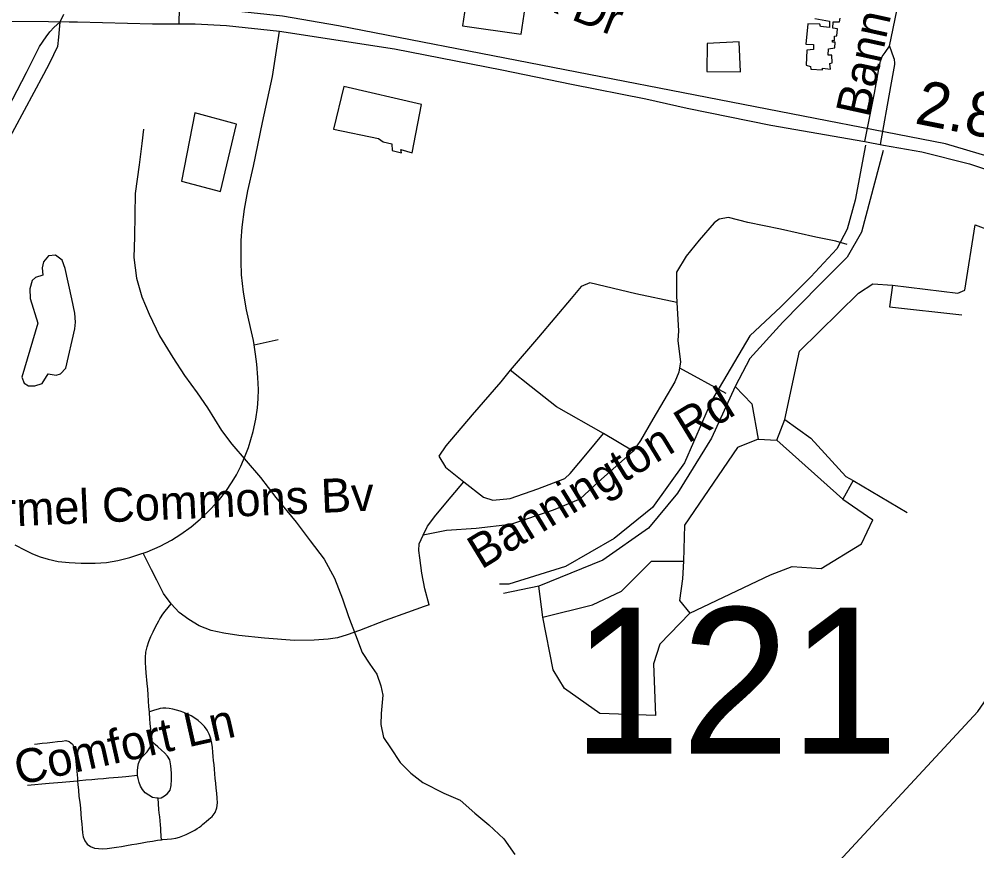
# Model space of a CAD drawing. Extents: x 1383679 to 1536984, y 460658 to 651027.
# Drawn here: x 1447926 to 1450610, y 489649 to 491982 of the extents above; entities that cross this region are included whole.
import ezdxf

# ---------------------------------------------------------------- set-up
doc = ezdxf.new("R2010")
doc.units = 0
for name, color, linetype in [('Exist Cultural Warehouse Building Footprint', 7, 'Continuous'), ('Exist Hydrographic Creek Single Shore', 7, 'Continuous'), ('Exist Hydrographic Misc Water Feature', 7, 'Continuous'), ('Exist Road Non-System Type 51', 7, 'Continuous'), ('Exist Road Non-System Type 51 Label', 7, 'Continuous'), ('Exist Road Primary NC UnDivided 4 Lane Attributed', 7, 'Continuous'), ('Exist Road Secondary Mileage Hundredths English Label', 7, 'Continuous'), ('Exist Road Secondary Structure Standard Bridge Number Label', 7, 'Continuous')]:
    doc.layers.add(name, color=color, linetype=linetype)

msp = doc.modelspace()

# ---------------------------------------------------------------- linework, layer by layer
at = {"layer": 'Exist Cultural Warehouse Building Footprint'}
for points in [[(1449179.7, 492038.6), (1449168.9, 491962.9), (1449333.4, 491939.2), (1449344.3, 492014.9), (1449179.7, 492038.6)], [(1450156, 491983.2), (1450196.9, 491976.3), (1450196.9, 491958.4), (1450172.3, 491961.4), (1450170.3, 491967.4), (1450136.5, 491968.4), (1450131.4, 491911.8), (1450152.9, 491910.8), (1450152.9, 491896.9), (1450133.5, 491895), (1450132.4, 491852.3), (1450143.7, 491849.3), (1450144.7, 491841.4), (1450177.4, 491839.4), (1450177.4, 491844.4), (1450199.9, 491841.4), (1450197.9, 491857.3), (1450205, 491859.2), (1450204, 491881.1), (1450193.8, 491881.1), (1450194.8, 491898.9), (1450212.2, 491900.9), (1450213.2, 491916.8), (1450206.1, 491916.8), (1450206.1, 491922.7), (1450211.2, 491921.7), (1450211.2, 491933.6), (1450218.3, 491934.6), (1450219.4, 491954.5), (1450207.1, 491956.4), (1450208.1, 491974.3), (1450225.5, 491974.3), (1450227.5, 491984.2)], [(1449854.3, 491913.8), (1449853.3, 491835.4), (1449947.4, 491834.4), (1449944.3, 491917.8), (1449854.3, 491913.8)], [(1448835.6, 491793.3), (1448806.8, 491673.7), (1448933.3, 491647.3), (1448946.1, 491638), (1448970.1, 491631.8), (1448971.7, 491613.2), (1448997.3, 491607), (1448995.7, 491616.3), (1449027.7, 491607), (1449053.3, 491742), (1448835.6, 491793.3)], [(1448417.9, 491718.8), (1448381.1, 491527.8), (1448489.9, 491498.3), (1448534.8, 491687.7), (1448417.9, 491718.8)], [(1448027.4, 491319.8), (1448008.2, 491318.2), (1447993.8, 491301.1), (1447990.6, 491284.1), (1447992.2, 491263.9), (1447971.4, 491257.7), (1447961.8, 491248.4), (1447955.4, 491225.1), (1447957, 491198.7), (1447977.8, 491128.8), (1447933, 490978.2), (1447939.4, 490961.1), (1447952.2, 490953.4), (1447969.8, 490953.4), (1447990.6, 490959.6), (1448006.6, 490987.5), (1448029, 490982.9), (1448041.8, 490987.5), (1448056.2, 491003.1), (1448081.8, 491113.3), (1448083.4, 491131.9), (1448081.8, 491156.8), (1448073.8, 491197.1), (1448054.6, 491282.5), (1448046.6, 491305.8), (1448027.4, 491319.8)]]:
    msp.add_lwpolyline(points, dxfattribs=at)
at = {"layer": 'Exist Hydrographic Creek Single Shore'}
msp.add_lwpolyline([(1449261.2, 487215), (1449405.2, 487346.7), (1449775.3, 487946.5), (1449838.2, 488221), (1449834.2, 488454.1), (1449740.2, 488790.8), (1449763.3, 489121.8), (1450613.2, 490040.2), (1450887.3, 490435.1), (1451074.3, 490625.1), (1451375.5, 491065.7), (1451601.1, 491426.2), (1451635.8, 491480.8), (1451867.2, 492010.7), (1452203.3, 492621), (1452383.2, 492903), (1452603.2, 493098.8), (1453256.2, 493220.2)], dxfattribs=at)
at = {"layer": 'Exist Hydrographic Misc Water Feature'}
msp.add_lwpolyline([(1448274, 491673.3), (1448269.3, 491633.2), (1448262.2, 491573.4), (1448250.8, 491493.2), (1448249.7, 491433.4), (1448248.6, 491371), (1448247.5, 491313.6), (1448254.5, 491255.2), (1448269.5, 491203.2), (1448290.6, 491154.3), (1448319.5, 491093.8), (1448356.5, 491033.2), (1448389.5, 490982.5), (1448424.7, 490934.2), (1448453.9, 490891.8), (1448492.7, 490828.6), (1448522.1, 490790.3), (1448602.4, 490696.8), (1448645.4, 490640.1), (1448702.2, 490570.8), (1448741.2, 490518.3), (1448780.3, 490467.5), (1448809.3, 490414.4), (1448832.3, 490356.5), (1448849.3, 490306.1), (1448868.4, 490255.6), (1448887.6, 490205.2), (1448908.9, 490172.8), (1448928.5, 490144.5), (1448939.9, 490112.3), (1448945.4, 490085.9), (1448940.5, 490034.3), (1448939.9, 490003.9), (1448947.2, 489967.6), (1448966.6, 489937.8), (1448994, 489897), (1449023.4, 489866.9), (1449056.9, 489841.5), (1449116.4, 489810.8), (1449162.1, 489791.8), (1449203.4, 489754.9), (1449242.8, 489722.1), (1449284.1, 489683.5), (1449315.3, 489639.4)], dxfattribs=at)
at = {"layer": 'Exist Road Non-System Type 51'}
for p, q in [((1450365.6, 491906.1), (1450392, 492032.4)), ((1448050.4, 491994.5), (1448039.3, 491973.3)), ((1448644.8, 491881.5), (1448655.1, 491947.8)), ((1448584.2, 491068.3), (1448652.2, 491083.7)), ((1449776.6, 491003.8), (1449907, 490932.8)), ((1449646.8, 490770.2), (1449564, 490819.6))]:
    msp.add_line(p, q, dxfattribs=at)
for points in [[(1448376.7, 492089.4), (1448375.2, 492080.9), (1448375.2, 492057.9), (1448372.9, 491968.6)], [(1447982.4, 491905), (1448001.1, 491932.6), (1448011.5, 491945.8), (1448023.8, 491959.7), (1448039.3, 491973.3)], [(1448039.3, 491973.3), (1448038.1, 491953.1), (1448036.1, 491931.6), (1448032.8, 491905)], [(1447848.8, 491644.6), (1447868.2, 491682.4), (1447946.2, 491831.8), (1447982.4, 491905)], [(1448032.8, 491905), (1448010.8, 491858.3), (1447993.7, 491826.9), (1447885.5, 491624.9)], [(1450296, 491638.4), (1450323.2, 491773.9), (1450337.8, 491852.9), (1450339.4, 491859.2), (1450340.8, 491864.7), (1450343.1, 491871.4), (1450345.4, 491876.8), (1450353, 491888.7), (1450365.6, 491906.1)], [(1450365.6, 491906.1), (1450377, 491874.1), (1450378.5, 491869.9), (1450379.1, 491865.5), (1450379.5, 491862), (1450379.2, 491854.8), (1450368.6, 491793), (1450339.5, 491630)], [(1448584.2, 491068.3), (1448582.2, 491080.2), (1448573.9, 491117.5), (1448563, 491166.4), (1448554.5, 491216), (1448549.4, 491264.4), (1448547.7, 491301.9), (1448548.1, 491360.8), (1448550.5, 491398.3), (1448557.3, 491448.7), (1448567, 491500), (1448582.3, 491569.2), (1448608.2, 491692), (1448635.6, 491821.4), (1448644.8, 491881.5)], [(1450298.7, 491628), (1450269.7, 491474.2), (1450246.5, 491392.9), (1450217.5, 491337.8), (1450145, 491259.5), (1450060.9, 491175.3), (1449973.9, 491094), (1449866.6, 490911.2), (1449791.2, 490737.1), (1449701.2, 490612.3), (1449593.9, 490525.2), (1449457.6, 490446.9), (1449298.1, 490397.6), (1449272, 490397.6)], [(1450348, 491613.5), (1450287.1, 491384.2), (1450246.5, 491314.6), (1450168.2, 491236.2), (1450066.7, 491131.8), (1449973.9, 491030.2), (1449933.3, 490951.8), (1449866.6, 490806.7), (1449770.9, 490652.9), (1449689.6, 490554.3), (1449562, 490464.3), (1449382.2, 490391.8), (1449283.6, 490371.4)], [(1450247, 491349.9), (1450215.5, 491359.4), (1450158.6, 491370.4), (1450059.9, 491392.6), (1449968.8, 491411.2), (1449913.9, 491425.3), (1449888.1, 491420.6), (1449874.2, 491410.4), (1449832.4, 491361.8), (1449795.1, 491317.4), (1449768.9, 491271.8), (1449768.2, 491206.8), (1449769.4, 491186.7)], [(1450049.3, 490800.9), (1450072.5, 490859), (1450113.1, 491050.5), (1450278.4, 491213), (1450319, 491239.1), (1450374.1, 491236.2), (1450556.8, 491213), (1450577.1, 491221.7), (1450606.1, 491404.6), (1450762.8, 491346.5), (1450739.6, 491259.5)], [(1449769.4, 491186.7), (1449654.5, 491211.3), (1449525.2, 491242.6), (1449500.8, 491231.7), (1449472.8, 491198.8), (1449381.8, 491089.6), (1449302, 490997.1)], [(1450374.1, 491236.2), (1450365.4, 491175.3), (1450568.4, 491152.1)], [(1449769.4, 491186.7), (1449773.8, 491108.1), (1449772.5, 491080.9), (1449779.2, 491020.2), (1449776.6, 491003.8)], [(1447914, 490507.2), (1447942.7, 490492.3), (1447962.9, 490482.6), (1447984.3, 490473.7), (1448006.9, 490466.9), (1448035.4, 490461), (1448066.2, 490458), (1448099.4, 490456), (1448138.4, 490456), (1448170.7, 490458.4), (1448202.6, 490463.6), (1448235.7, 490471.7), (1448261.5, 490480.2), (1448284.5, 490488.2), (1448321.2, 490504), (1448352.3, 490520.5), (1448379, 490537.1), (1448407.6, 490557.6), (1448433, 490579.4), (1448462.5, 490607.2), (1448487.1, 490634.3), (1448505.3, 490657.3), (1448523, 490683.9), (1448534.7, 490704.1), (1448546.9, 490727.9), (1448559.4, 490756.9), (1448568.2, 490780.3), (1448582, 490825.1), (1448589.6, 490859.8), (1448593.7, 490891.6), (1448595.7, 490916.7), (1448596.5, 490942.9), (1448594.5, 490977.2), (1448591.6, 491013.9), (1448588.4, 491042.1), (1448584.2, 491068.3)], [(1449302, 490997.1), (1449276.1, 490964.4), (1449196, 490871.8), (1449121.6, 490784.8), (1449102.6, 490756.1), (1449120.8, 490725.6), (1449172.5, 490683.8)], [(1449564, 490819.6), (1449432.4, 490894.8), (1449361.2, 490951), (1449302, 490997.1)], [(1449776.6, 491003.8), (1449774.8, 490991.9), (1449764, 490964.2), (1449701.9, 490859.8), (1449667.6, 490800.1), (1449646.8, 490770.2)], [(1449933.3, 490951.8), (1449979.7, 490902.5), (1449997.1, 490803.8), (1450049.3, 490800.9), (1450234.9, 490635.5), (1450319, 490577.5)], [(1450072.5, 490859), (1450145, 490806.7), (1450243.6, 490699.4), (1450263.9, 490687.8), (1450414.7, 490597.8)], [(1449172.5, 490683.8), (1449227.4, 490641), (1449254, 490632.9), (1449301.9, 490637.3), (1449379.9, 490665), (1449455.2, 490693.8), (1449469.9, 490707.2), (1449519.4, 490765.9), (1449564, 490819.6)], [(1449997.1, 490803.8), (1449939.1, 490780.6), (1449791.2, 490563), (1449788.3, 490461.4), (1449785.4, 490412.1), (1449776.7, 490351.1), (1449805.7, 490316.3)], [(1449646.8, 490770.2), (1449550, 490683.8), (1449497.1, 490636), (1449422.4, 490604.8), (1449302.8, 490564.4), (1449207, 490553.6), (1449123.9, 490547.6), (1449058, 490534.2)], [(1449058, 490534.2), (1449070, 490560.3), (1449093.6, 490591.1), (1449136.9, 490642.2), (1449172.5, 490683.8)], [(1450263.9, 490687.8), (1450234.9, 490635.5)], [(1449805.7, 490316.3), (1450031.9, 490423.7), (1450092.8, 490446.9), (1450174, 490441.1), (1450287.1, 490510.7), (1450319, 490577.5)], [(1449075.2, 490339.5), (1449062.9, 490384), (1449054.5, 490427.9), (1449048.8, 490471.2), (1449046.1, 490491.8), (1449047, 490510.3), (1449058, 490534.2)], [(1448352.1, 490342.4), (1448330.4, 490371.2), (1448311.9, 490408.2), (1448297.1, 490437), (1448273.2, 490484.2)], [(1449393.8, 490304.7), (1449533, 490339.5), (1449614.2, 490377.2), (1449698.3, 490461.4), (1449788.3, 490461.4)], [(1449805.7, 490316.3), (1449721.6, 490229.2), (1449704.1, 490174.1), (1449709.9, 490029), (1449553.3, 490034.8), (1449454.7, 490104.5), (1449422.8, 490156.7), (1449393.8, 490304.7), (1449382.2, 490391.8)], [(1448290.8, 490039), (1448289.6, 490053.4), (1448288.6, 490070.2), (1448287.5, 490087), (1448286.1, 490103.2), (1448284.4, 490118.8), (1448282.1, 490148.2), (1448281, 490162.9), (1448279.8, 490177.5), (1448279.9, 490192), (1448281.2, 490206.6), (1448284.2, 490221.2), (1448289, 490236.2), (1448294.9, 490250.7), (1448300.9, 490263.7), (1448307, 490275.3), (1448312.6, 490285.8), (1448317.2, 490294.3), (1448320.4, 490300.2), (1448321.9, 490303.2), (1448328, 490312.8), (1448334.8, 490321.8), (1448352.1, 490342.4)], [(1449075.2, 490339.5), (1449061.5, 490334.8), (1449014.1, 490318.2), (1448951.5, 490295.2), (1448879.4, 490267.1), (1448845.5, 490255.5), (1448818, 490246.6), (1448792.4, 490243.4), (1448752.8, 490240.2), (1448697.9, 490238.9), (1448613.5, 490246), (1448541.2, 490253), (1448499.8, 490260), (1448464, 490267.1), (1448430.1, 490280.5), (1448401.4, 490298.3), (1448374.5, 490318.2), (1448352.1, 490342.4)], [(1448324.8, 489680.6), (1448327.4, 489681), (1448340.4, 489682.3), (1448352.8, 489683.4), (1448364.5, 489685.1), (1448375.1, 489687.8), (1448384.9, 489691.5), (1448394.1, 489695.4), (1448402.9, 489699.5), (1448410.9, 489703.7), (1448418.2, 489707.8), (1448424.9, 489712), (1448430.8, 489716.1), (1448435.6, 489719.8), (1448439.9, 489723.5), (1448444.9, 489727.7), (1448450.2, 489732.1), (1448457.5, 489738), (1448466.4, 489746), (1448474.8, 489757), (1448479.8, 489770), (1448481.4, 489783.6), (1448480.8, 489797.3), (1448479.6, 489811.5), (1448478.1, 489825.6), (1448476.8, 489838.9), (1448475.4, 489851.9), (1448474.2, 489865.2), (1448473, 489878.2), (1448471.9, 489890.3), (1448470.6, 489902.5), (1448469.6, 489914.3), (1448468.6, 489926.3), (1448467.8, 489938.8), (1448466, 489951.6), (1448463, 489964.3), (1448458.5, 489976.4), (1448452.6, 489987.6), (1448445.4, 489997.7), (1448437, 490006.8), (1448427.9, 490014.8), (1448418.1, 490021.7), (1448408.2, 490027.7), (1448398, 490032.8), (1448387.6, 490037.2), (1448377.2, 490041.1), (1448366.9, 490044.2), (1448356.5, 490046.9), (1448346.4, 490048.8), (1448336.8, 490049.9), (1448328, 490049.8), (1448321.1, 490048.3), (1448315.6, 490047.1), (1448311.8, 490046.1), (1448302.2, 490043.2), (1448290.8, 490039)], [(1448298.4, 489955.9), (1448298.2, 489962.5), (1448297.4, 489969.5), (1448296, 489979.4), (1448294.6, 489991.6), (1448293.4, 490005.4), (1448292, 490020.6), (1448290.9, 490036.8), (1448290.8, 490039)], [(1447968.6, 489948.8), (1447977.1, 489949.6), (1447989.9, 489951.1), (1448004.6, 489952.7), (1448019.6, 489954.4), (1448033.6, 489955.8), (1448046.2, 489956.8), (1448056.1, 489958.4), (1448065.9, 489955.9), (1448070.9, 489952), (1448075, 489948.9), (1448079, 489940.6), (1448081.9, 489926.8), (1448083.8, 489909.2), (1448085.4, 489890.6), (1448087.1, 489871.5), (1448088.8, 489853.1), (1448089.5, 489845.2)], [(1448257.8, 489860.9), (1448257.5, 489862.9), (1448257, 489873.8), (1448258, 489884.4), (1448260.5, 489894.2), (1448264.4, 489903.2), (1448269.9, 489911.7), (1448276.8, 489919.7), (1448284.2, 489927.4), (1448290.6, 489935.2), (1448295.2, 489942.9), (1448295.8, 489944.2), (1448297.6, 489950.1), (1448298.4, 489955.9)], [(1448315.1, 489797.2), (1448323.4, 489798.4), (1448333.5, 489803.4), (1448341.9, 489810.5), (1448348.6, 489819.6), (1448352, 489832.9), (1448352.5, 489849.5), (1448352.5, 489867.1), (1448350.6, 489888.2), (1448348, 489904.3), (1448341.5, 489915), (1448333, 489923.8), (1448324.8, 489931.7), (1448314.8, 489940.6), (1448307.4, 489947.9), (1448298.4, 489955.9)], [(1448257.8, 489860.9), (1448224.6, 489857.2), (1448214.5, 489856.3), (1448203, 489855.2), (1448190.6, 489854.2), (1448176.9, 489852.8), (1448162, 489851.6), (1448146.2, 489850.2), (1448129.6, 489848.6), (1448112.4, 489847.2), (1448095, 489845.7), (1448089.5, 489845.2)], [(1448315.1, 489797.2), (1448311.5, 489796.8), (1448299.5, 489798.9), (1448278.9, 489812.2), (1448271.5, 489821.2), (1448265.9, 489831.2), (1448261.9, 489841.5), (1448259.1, 489852.1), (1448257.8, 489860.9)], [(1448089.5, 489845.2), (1448078, 489844.2), (1448046.4, 489840.9), (1448010.2, 489838.2), (1447949.4, 489833)], [(1448089.5, 489845.2), (1448090.4, 489835.7), (1448091.6, 489819.2), (1448092.8, 489801.9), (1448095.8, 489785.8), (1448097.2, 489769.5), (1448098.9, 489753.5), (1448099.8, 489739), (1448101.1, 489724.8), (1448102.2, 489711.8), (1448103.2, 489699.8), (1448105, 489688.2), (1448109.4, 489677.3), (1448116.2, 489668.1), (1448125.8, 489661.1), (1448136.6, 489657.1), (1448148.1, 489655.5), (1448160, 489655.2), (1448172.4, 489655.8), (1448185.2, 489657.4), (1448198.8, 489659.5), (1448212.6, 489661.8), (1448226.8, 489664.2), (1448241.1, 489666.7), (1448255.8, 489669.3), (1448270.4, 489671.9), (1448285, 489674.4), (1448299.5, 489676.8), (1448313.8, 489679.2), (1448324.8, 489680.6)], [(1448324.8, 489680.6), (1448324.2, 489690.7), (1448323.9, 489694.8), (1448323.2, 489702.2), (1448322.4, 489711.7), (1448321.6, 489722.3), (1448320.6, 489733.6), (1448319.8, 489745.1), (1448318.6, 489755.7), (1448317.5, 489765), (1448315.1, 489797.2)]]:
    msp.add_lwpolyline(points, dxfattribs=at)
at = {"layer": 'Exist Road Primary NC UnDivided 4 Lane Attributed'}
for points in [[(1451375.5, 491065.7), (1451176.9, 491273.3), (1451016.4, 491407.7), (1450878.3, 491495), (1450727.6, 491571.2), (1450522.5, 491631.9), (1448821.1, 491963.1), (1448663.7, 491989.9), (1448374.3, 492021.1), (1446210.8, 492023.2), (1445181.3, 492024.4), (1443311.1, 492026.6), (1442943.4, 492033), (1442758.7, 492046.1), (1442516.1, 492090.9), (1442320.7, 492135.6), (1441928.9, 492271.9), (1440818.3, 492661.4), (1440612.8, 492709), (1440461.4, 492729.2)], [(1447846.7, 491976), (1448007.8, 491975.1), (1448065.7, 491974.7), (1448089.1, 491974.6), (1448299.7, 491968.6), (1448419.3, 491968.6), (1448507.2, 491963.6), (1448655.1, 491947.8), (1448977.6, 491898.2), (1449279.2, 491840.1), (1449474.5, 491799.5), (1449682.1, 491758.3), (1449798.6, 491732.5), (1450032.8, 491684.9), (1450296, 491638.4), (1450348.7, 491628.4), (1450456.1, 491610), (1450590, 491576.3), (1450669.8, 491549)]]:
    msp.add_lwpolyline(points, dxfattribs=at)

# ---------------------------------------------------------------- texts
at = {"layer": 'Exist Road Non-System Type 51 Label'}
for s, rotation, p in [('Carmel Executive Park Dr', 338.2518, (1448237.6, 492473.7)), ('Bannington Rd', 77.6045, (1450307.1, 491703.5)), ('Shannon Willow Rd', 346.4528, (1450436.1, 492047.4)), ('Bannington Rd', 31.3866, (1449221.3, 490437.2)), ('Carmel Commons Bv', 2.5065, (1447715.6, 490550.8)), ('Point Comfort Ln', 12.6248, (1447607.1, 489762.1))]:
    msp.add_text(s, height=95, rotation=rotation, dxfattribs=at).set_placement(p)
at = {"layer": 'Exist Road Secondary Mileage Hundredths English Label'}
msp.add_text('2.85', height=125, rotation=348.7487, dxfattribs=at).set_placement((1450433.2, 491690))
at = {"layer": 'Exist Road Secondary Structure Standard Bridge Number Label'}
msp.add_text('121', height=410.1, dxfattribs=at).set_placement((1449476.2, 489921.6))

doc.saveas('drawing.dxf')
